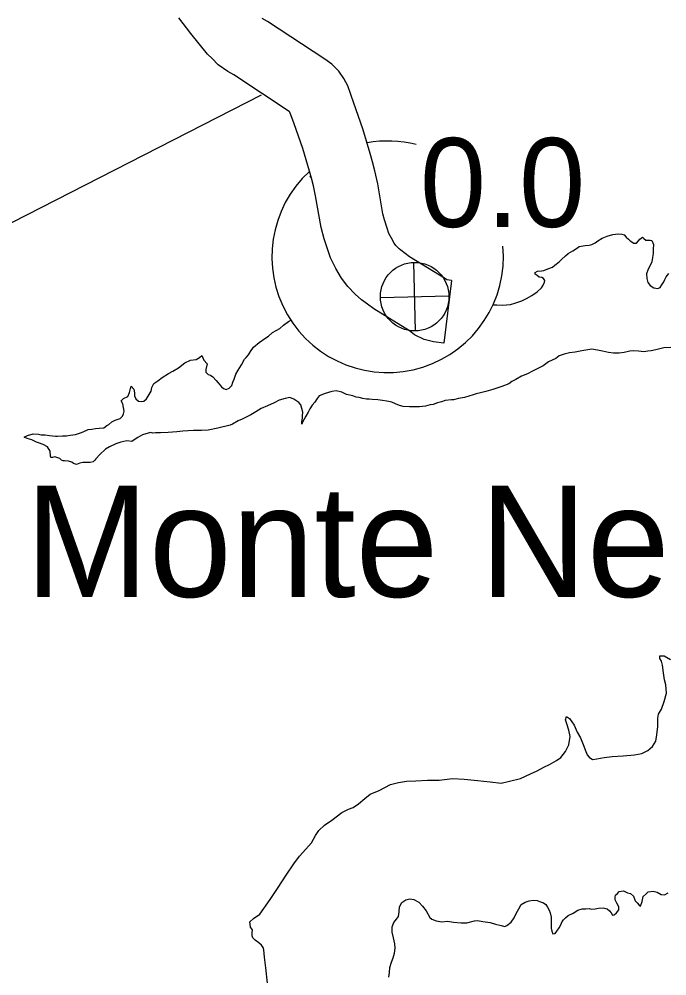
# Model space of a CAD drawing. Extents: x -939622 to -934245, y 1383184 to 1385301.
# Drawn here: x -935615.26 to -935606.04, y 1384240.82 to 1384254.46 of the extents above; entities that cross this region are included whole.
import ezdxf

# ---------------------------------------------------------------- set-up
doc = ezdxf.new("R2010")
doc.units = 0
for name, color, linetype in [('10', 7, 'Continuous'), ('21', 7, 'Continuous'), ('24', 7, 'Continuous'), ('25', 7, 'Continuous'), ('26', 7, 'Continuous'), ('9', 7, 'Continuous')]:
    doc.layers.add(name, color=color, linetype=linetype)

msp = doc.modelspace()

# ---------------------------------------------------------------- linework, layer by layer
at = {"layer": '10'}
for points in [[(-935609.216, 1384249.844), (-935609.362, 1384249.862), (-935609.493, 1384249.895), (-935609.63, 1384249.963), (-935609.703, 1384250.02), (-935610.211, 1384250.33), (-935610.302, 1384250.399), (-935610.385, 1384250.459), (-935610.479, 1384250.539), (-935610.581, 1384250.652), (-935610.673, 1384250.767), (-935610.752, 1384250.909), (-935610.831, 1384251.058), (-935610.875, 1384251.203), (-935610.92, 1384251.331), (-935610.963, 1384251.49), (-935611.04, 1384251.941), (-935611.072, 1384252.087), (-935611.1, 1384252.193), (-935611.129, 1384252.296), (-935611.225, 1384252.618), (-935611.347, 1384252.968), (-935611.406, 1384253.136), (-935611.418, 1384253.145), (-935612.208, 1384253.665), (-935612.291, 1384253.715), (-935612.429, 1384253.811), (-935612.515, 1384253.9), (-935612.581, 1384253.962), (-935612.818, 1384254.258), (-935612.991, 1384254.48)], [(-935609.107, 1384250.737), (-935609.169, 1384250.745), (-935609.19, 1384250.761), (-935609.705, 1384251.075), (-935609.764, 1384251.12), (-935609.826, 1384251.166), (-935609.852, 1384251.187), (-935609.896, 1384251.236), (-935609.923, 1384251.27), (-935609.96, 1384251.338), (-935609.996, 1384251.404), (-935610.019, 1384251.481), (-935610.06, 1384251.598), (-935610.084, 1384251.685), (-935610.156, 1384252.115), (-935610.198, 1384252.299), (-935610.231, 1384252.427), (-935610.264, 1384252.546), (-935610.369, 1384252.895), (-935610.497, 1384253.264), (-935610.583, 1384253.511), (-935610.637, 1384253.617), (-935610.71, 1384253.718), (-935610.811, 1384253.818), (-935610.911, 1384253.888), (-935611.727, 1384254.426), (-935611.8, 1384254.471)], [(-935609.107, 1384250.737), (-935609.216, 1384249.844)]]:
    msp.add_lwpolyline(points, dxfattribs=at)
at = {"layer": '21'}
msp.add_line((-935615.751, 1384251.367), (-935611.812, 1384253.382), dxfattribs=at)
at = {"layer": '24'}
for start, end in [(75.697, 100.2464), (132.4684, 5.3285)]:
    msp.add_arc((-935610.014, 1384251.074), 1.65, start, end, dxfattribs=at)
at = {"layer": '26'}
for p, q in [((-935609.617, 1384250.017), (-935609.64, 1384250.993)), ((-935610.117, 1384250.494), (-935609.141, 1384250.516))]:
    msp.add_line(p, q, dxfattribs=at)
msp.add_circle((-935609.629, 1384250.505), 0.488, dxfattribs=at)
at = {"layer": '9'}
for points in [[(-935611.121, 1384252.214), (-935611.104, 1384252.226)], [(-935608.513, 1384250.39), (-935608.461, 1384250.388), (-935608.377, 1384250.383), (-935608.266, 1384250.393), (-935608.203, 1384250.411), (-935608.105, 1384250.445), (-935608.036, 1384250.478), (-935607.961, 1384250.524), (-935607.884, 1384250.575), (-935607.821, 1384250.633), (-935607.803, 1384250.66), (-935607.78, 1384250.711), (-935607.777, 1384250.738), (-935607.792, 1384250.765), (-935607.816, 1384250.78), (-935607.855, 1384250.783), (-935607.882, 1384250.806), (-935607.912, 1384250.827), (-935607.912, 1384250.851), (-935607.88, 1384250.867), (-935607.823, 1384250.873), (-935607.787, 1384250.879), (-935607.73, 1384250.901), (-935607.664, 1384250.928), (-935607.634, 1384250.952), (-935607.569, 1384251.001), (-935607.539, 1384251.037), (-935607.482, 1384251.085), (-935607.444, 1384251.119), (-935607.378, 1384251.158), (-935607.324, 1384251.191), (-935607.288, 1384251.219), (-935607.199, 1384251.234), (-935607.142, 1384251.238), (-935607.103, 1384251.247), (-935607.058, 1384251.271), (-935607.019, 1384251.302), (-935606.956, 1384251.341), (-935606.888, 1384251.368), (-935606.807, 1384251.393), (-935606.732, 1384251.402), (-935606.678, 1384251.394), (-935606.645, 1384251.385), (-935606.618, 1384251.355), (-935606.585, 1384251.325), (-935606.558, 1384251.299), (-935606.507, 1384251.266), (-935606.468, 1384251.269), (-935606.441, 1384251.299), (-935606.423, 1384251.323), (-935606.384, 1384251.351), (-935606.363, 1384251.333), (-935606.336, 1384251.312), (-935606.276, 1384251.309), (-935606.249, 1384251.304), (-935606.228, 1384251.247), (-935606.23, 1384251.184), (-935606.233, 1384251.121), (-935606.239, 1384251.064), (-935606.25, 1384251.003), (-935606.268, 1384250.961), (-935606.301, 1384250.895), (-935606.327, 1384250.832), (-935606.324, 1384250.763), (-935606.309, 1384250.706), (-935606.272, 1384250.664), (-935606.221, 1384250.631), (-935606.167, 1384250.62), (-935606.134, 1384250.638), (-935606.108, 1384250.674), (-935606.081, 1384250.719), (-935606.063, 1384250.752), (-935606.048, 1384250.786), (-935606.01, 1384250.834)], [(-935614.815, 1384248.212), (-935614.818, 1384248.23), (-935614.825, 1384248.305), (-935614.861, 1384248.364), (-935614.921, 1384248.4), (-935614.987, 1384248.421), (-935615.017, 1384248.432), (-935615.083, 1384248.465), (-935615.152, 1384248.486), (-935615.194, 1384248.503), (-935615.144, 1384248.528), (-935615.063, 1384248.549), (-935614.988, 1384248.544), (-935614.952, 1384248.538), (-935614.895, 1384248.535), (-935614.832, 1384248.527), (-935614.745, 1384248.515), (-935614.718, 1384248.515), (-935614.646, 1384248.522), (-935614.589, 1384248.522), (-935614.538, 1384248.529), (-935614.464, 1384248.541), (-935614.392, 1384248.563), (-935614.353, 1384248.581), (-935614.281, 1384248.614), (-935614.227, 1384248.618), (-935614.176, 1384248.624), (-935614.125, 1384248.631), (-935614.06, 1384248.637), (-935614.015, 1384248.667), (-935613.985, 1384248.685), (-935613.943, 1384248.722), (-935613.895, 1384248.743), (-935613.824, 1384248.768), (-935613.791, 1384248.801), (-935613.779, 1384248.834), (-935613.77, 1384248.873), (-935613.789, 1384248.978), (-935613.81, 1384249.02), (-935613.777, 1384249.053), (-935613.718, 1384249.084), (-935613.694, 1384249.141), (-935613.679, 1384249.195), (-935613.668, 1384249.231), (-935613.631, 1384249.189), (-935613.622, 1384249.135), (-935613.619, 1384249.093), (-935613.601, 1384249.048), (-935613.564, 1384249.018), (-935613.519, 1384249.01), (-935613.487, 1384249.016), (-935613.448, 1384249.049), (-935613.427, 1384249.088), (-935613.383, 1384249.158), (-935613.374, 1384249.209), (-935613.347, 1384249.266), (-935613.288, 1384249.306), (-935613.225, 1384249.354), (-935613.135, 1384249.409), (-935613.076, 1384249.442), (-935612.995, 1384249.491), (-935612.903, 1384249.56), (-935612.822, 1384249.6), (-935612.741, 1384249.609), (-935612.696, 1384249.637), (-935612.663, 1384249.667), (-935612.633, 1384249.601), (-935612.585, 1384249.55), (-935612.605, 1384249.469), (-935612.605, 1384249.43), (-935612.572, 1384249.397), (-935612.536, 1384249.386), (-935612.506, 1384249.365), (-935612.458, 1384249.311), (-935612.427, 1384249.275), (-935612.382, 1384249.221), (-935612.355, 1384249.198), (-935612.313, 1384249.183), (-935612.274, 1384249.201), (-935612.235, 1384249.24), (-935612.218, 1384249.286), (-935612.2, 1384249.328), (-935612.179, 1384249.403), (-935612.144, 1384249.46), (-935612.096, 1384249.536), (-935612.052, 1384249.614), (-935612.031, 1384249.638), (-935611.995, 1384249.674), (-935611.969, 1384249.723), (-935611.924, 1384249.786), (-935611.847, 1384249.852), (-935611.763, 1384249.91), (-935611.712, 1384249.943), (-935611.653, 1384249.995), (-935611.551, 1384250.05), (-935611.5, 1384250.098), (-935611.426, 1384250.152), (-935611.383, 1384250.176)], [(-935605.982, 1384249.783), (-935606.078, 1384249.774), (-935606.192, 1384249.749), (-935606.258, 1384249.734), (-935606.306, 1384249.727), (-935606.366, 1384249.721), (-935606.441, 1384249.729), (-935606.506, 1384249.732), (-935606.566, 1384249.728), (-935606.644, 1384249.71), (-935606.716, 1384249.7), (-935606.797, 1384249.7), (-935606.869, 1384249.711), (-935606.953, 1384249.729), (-935607.025, 1384249.743), (-935607.103, 1384249.755), (-935607.25, 1384249.733), (-935607.345, 1384249.714), (-935607.423, 1384249.705), (-935607.498, 1384249.686), (-935607.57, 1384249.662), (-935607.62, 1384249.625), (-935607.722, 1384249.577), (-935607.797, 1384249.519), (-935607.874, 1384249.483), (-935607.952, 1384249.443), (-935608.021, 1384249.407), (-935608.107, 1384249.373), (-935608.188, 1384249.324), (-935608.245, 1384249.294), (-935608.289, 1384249.264), (-935608.388, 1384249.224), (-935608.514, 1384249.184), (-935608.615, 1384249.153), (-935608.69, 1384249.135), (-935608.753, 1384249.12), (-935608.798, 1384249.104), (-935608.918, 1384249.067), (-935609.004, 1384249.052), (-935609.076, 1384249.036)], [(-935609.076, 1384249.036), (-935609.106, 1384249.033), (-935609.193, 1384249.027), (-935609.247, 1384249.005), (-935609.304, 1384248.99), (-935609.366, 1384248.968), (-935609.411, 1384248.962), (-935609.477, 1384248.944), (-935609.561, 1384248.937), (-935609.636, 1384248.934), (-935609.702, 1384248.933), (-935609.795, 1384248.938), (-935609.846, 1384248.953), (-935609.903, 1384248.977), (-935609.954, 1384249), (-935610.026, 1384249.018), (-935610.086, 1384249.027), (-935610.152, 1384249.035), (-935610.233, 1384249.041), (-935610.278, 1384249.043), (-935610.314, 1384249.043), (-935610.368, 1384249.052), (-935610.422, 1384249.069), (-935610.461, 1384249.075), (-935610.512, 1384249.09), (-935610.599, 1384249.113), (-935610.665, 1384249.143), (-935610.749, 1384249.163), (-935610.809, 1384249.154), (-935610.907, 1384249.126), (-935610.991, 1384249.09), (-935611.018, 1384249.053), (-935611.054, 1384249.002), (-935611.089, 1384248.957), (-935611.122, 1384248.906), (-935611.149, 1384248.857), (-935611.181, 1384248.803), (-935611.202, 1384248.758), (-935611.226, 1384248.716), (-935611.237, 1384248.689), (-935611.235, 1384248.722), (-935611.229, 1384248.773), (-935611.229, 1384248.806), (-935611.223, 1384248.857), (-935611.236, 1384248.911), (-935611.251, 1384248.962), (-935611.278, 1384248.998), (-935611.35, 1384249.045), (-935611.407, 1384249.066), (-935611.473, 1384249.056), (-935611.56, 1384249.032), (-935611.632, 1384248.992), (-935611.724, 1384248.95), (-935611.817, 1384248.913), (-935611.892, 1384248.865), (-935611.966, 1384248.822), (-935612.032, 1384248.786), (-935612.089, 1384248.758), (-935612.146, 1384248.737), (-935612.223, 1384248.688), (-935612.259, 1384248.676), (-935612.433, 1384248.633), (-935612.57, 1384248.602), (-935612.666, 1384248.598), (-935612.78, 1384248.597), (-935612.933, 1384248.587), (-935613.02, 1384248.581), (-935613.142, 1384248.571), (-935613.25, 1384248.564), (-935613.322, 1384248.564), (-935613.361, 1384248.561), (-935613.394, 1384248.569), (-935613.508, 1384248.536), (-935613.573, 1384248.499), (-935613.627, 1384248.463), (-935613.657, 1384248.441), (-935613.729, 1384248.45), (-935613.816, 1384248.431), (-935613.887, 1384248.407), (-935613.977, 1384248.367), (-935614.034, 1384248.331), (-935614.114, 1384248.255), (-935614.171, 1384248.195), (-935614.186, 1384248.177), (-935614.21, 1384248.153), (-935614.254, 1384248.143), (-935614.299, 1384248.143), (-935614.359, 1384248.14), (-935614.401, 1384248.13), (-935614.446, 1384248.115), (-935614.491, 1384248.127), (-935614.515, 1384248.145), (-935614.563, 1384248.162), (-935614.617, 1384248.165), (-935614.638, 1384248.165), (-935614.662, 1384248.177), (-935614.686, 1384248.197), (-935614.713, 1384248.209), (-935614.755, 1384248.221), (-935614.788, 1384248.215), (-935614.815, 1384248.212)], [(-935611.946, 1384241.437), (-935611.938, 1384241.479), (-935611.968, 1384241.521), (-935611.974, 1384241.56), (-935611.977, 1384241.596), (-935611.924, 1384241.644), (-935611.834, 1384241.705), (-935611.686, 1384241.913), (-935611.573, 1384242.085), (-935611.46, 1384242.26), (-935611.353, 1384242.423), (-935611.27, 1384242.531), (-935611.18, 1384242.631), (-935611.1, 1384242.722), (-935611.044, 1384242.824), (-935610.993, 1384242.899), (-935610.916, 1384242.975), (-935610.811, 1384243.042), (-935610.668, 1384243.151), (-935610.573, 1384243.199), (-935610.504, 1384243.224), (-935610.432, 1384243.275), (-935610.34, 1384243.354), (-935610.265, 1384243.415), (-935610.134, 1384243.467), (-935609.975, 1384243.552), (-935609.862, 1384243.582), (-935609.748, 1384243.601), (-935609.613, 1384243.605), (-935609.445, 1384243.615), (-935609.281, 1384243.616), (-935609.092, 1384243.636), (-935608.924, 1384243.628), (-935608.735, 1384243.611), (-935608.552, 1384243.588), (-935608.397, 1384243.571), (-935608.277, 1384243.599), (-935608.124, 1384243.636), (-935607.978, 1384243.703), (-935607.885, 1384243.749), (-935607.787, 1384243.797), (-935607.709, 1384243.837), (-935607.61, 1384243.892), (-935607.548, 1384243.937), (-935607.479, 1384244.025), (-935607.432, 1384244.118), (-935607.415, 1384244.235), (-935607.433, 1384244.328), (-935607.461, 1384244.418), (-935607.482, 1384244.472), (-935607.467, 1384244.52), (-935607.425, 1384244.493), (-935607.359, 1384244.398), (-935607.313, 1384244.299), (-935607.268, 1384244.218), (-935607.228, 1384244.122), (-935607.189, 1384244.023), (-935607.17, 1384243.973), (-935607.143, 1384243.94), (-935607.095, 1384243.91), (-935607.032, 1384243.916), (-935606.928, 1384243.935), (-935606.817, 1384243.951), (-935606.661, 1384243.961), (-935606.499, 1384243.974), (-935606.395, 1384243.993), (-935606.308, 1384244.035), (-935606.242, 1384244.093), (-935606.195, 1384244.168), (-935606.177, 1384244.261), (-935606.163, 1384244.379), (-935606.167, 1384244.451), (-935606.167, 1384244.499), (-935606.155, 1384244.553), (-935606.111, 1384244.625), (-935606.075, 1384244.733), (-935606.04, 1384244.854), (-935606.05, 1384244.971), (-935606.068, 1384245.046), (-935606.084, 1384245.145), (-935606.099, 1384245.253), (-935606.115, 1384245.309), (-935606.136, 1384245.348), (-935606.136, 1384245.384), (-935606.076, 1384245.385), (-935605.983, 1384245.334)], [(-935609.859, 1384241.67), (-935609.848, 1384241.736), (-935609.845, 1384241.808), (-935609.813, 1384241.872), (-935609.756, 1384241.908), (-935609.696, 1384241.923), (-935609.639, 1384241.915), (-935609.57, 1384241.876), (-935609.519, 1384241.82), (-935609.467, 1384241.754), (-935609.413, 1384241.658), (-935609.386, 1384241.634), (-935609.323, 1384241.608), (-935609.242, 1384241.596), (-935609.164, 1384241.603), (-935609.074, 1384241.588), (-935608.969, 1384241.58), (-935608.885, 1384241.581), (-935608.777, 1384241.611), (-935608.732, 1384241.612), (-935608.66, 1384241.6), (-935608.556, 1384241.586), (-935608.48, 1384241.562), (-935608.399, 1384241.545)], [(-935608.399, 1384241.545), (-935608.345, 1384241.527), (-935608.316, 1384241.542), (-935608.253, 1384241.591), (-935608.211, 1384241.654), (-935608.182, 1384241.714), (-935608.146, 1384241.778), (-935608.111, 1384241.841), (-935608.057, 1384241.877), (-935608, 1384241.896), (-935607.937, 1384241.902), (-935607.883, 1384241.899), (-935607.838, 1384241.882), (-935607.793, 1384241.864), (-935607.763, 1384241.84), (-935607.739, 1384241.804), (-935607.712, 1384241.759), (-935607.699, 1384241.724), (-935607.684, 1384241.661), (-935607.687, 1384241.604), (-935607.686, 1384241.546), (-935607.686, 1384241.507), (-935607.677, 1384241.462), (-935607.659, 1384241.424), (-935607.629, 1384241.427), (-935607.602, 1384241.46), (-935607.569, 1384241.508), (-935607.549, 1384241.553), (-935607.528, 1384241.599), (-935607.507, 1384241.623), (-935607.48, 1384241.653), (-935607.442, 1384241.686), (-935607.37, 1384241.72), (-935607.304, 1384241.762), (-935607.244, 1384241.778), (-935607.193, 1384241.781), (-935607.142, 1384241.784), (-935607.109, 1384241.775), (-935607.056, 1384241.782), (-935607.011, 1384241.791), (-935606.945, 1384241.795), (-935606.888, 1384241.78), (-935606.855, 1384241.753), (-935606.83, 1384241.723), (-935606.812, 1384241.69), (-935606.788, 1384241.694), (-935606.753, 1384241.724), (-935606.723, 1384241.766), (-935606.72, 1384241.808), (-935606.747, 1384241.862), (-935606.772, 1384241.907), (-935606.772, 1384241.946), (-935606.766, 1384241.973), (-935606.742, 1384242), (-935606.718, 1384242.027), (-935606.656, 1384242.037), (-935606.598, 1384242.01), (-935606.556, 1384241.998), (-935606.514, 1384241.96), (-935606.49, 1384241.894), (-935606.46, 1384241.867), (-935606.43, 1384241.834), (-935606.412, 1384241.816), (-935606.388, 1384241.885), (-935606.373, 1384241.954), (-935606.332, 1384241.994), (-935606.302, 1384242.024), (-935606.233, 1384242.033), (-935606.173, 1384242.016), (-935606.116, 1384241.986), (-935606.071, 1384241.981), (-935606.02, 1384242.008)], [(-935609.998, 1384240.805), (-935609.987, 1384240.874), (-935609.981, 1384240.946), (-935609.96, 1384241.018), (-935609.937, 1384241.081), (-935609.916, 1384241.147), (-935609.908, 1384241.22), (-935609.914, 1384241.28), (-935609.933, 1384241.366), (-935609.951, 1384241.447), (-935609.951, 1384241.522), (-935609.925, 1384241.586), (-935609.889, 1384241.634), (-935609.859, 1384241.67)], [(-935611.726, 1384240.721), (-935611.749, 1384240.94), (-935611.768, 1384241.09), (-935611.777, 1384241.198), (-935611.786, 1384241.228), (-935611.811, 1384241.261), (-935611.85, 1384241.294), (-935611.901, 1384241.335), (-935611.934, 1384241.365), (-935611.943, 1384241.395), (-935611.946, 1384241.437)]]:
    msp.add_lwpolyline(points, dxfattribs=at)

# ---------------------------------------------------------------- texts
at = {"layer": '24'}
msp.add_text('Monte Ne', height=1.584, dxfattribs=at).set_placement((-935615.179, 1384246.227))
at = {"layer": '25'}
msp.add_text('0.0', height=1.2672, dxfattribs=at).set_placement((-935609.555, 1384251.499))

doc.saveas('drawing.dxf')
